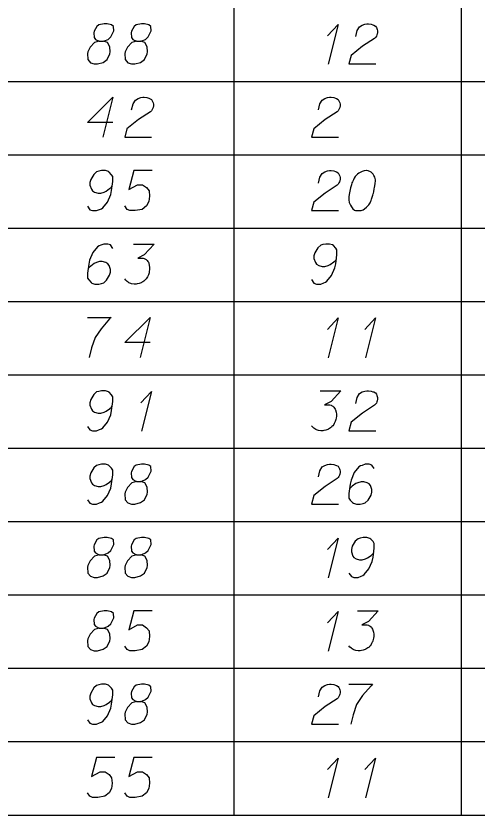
# Model space of a CAD drawing. Extents: x 2074207 to 2076812, y 516372 to 523312.
# Drawn here: x 2076678.5 to 2076733.8, y 517981.7 to 518077.5 of the extents above; entities that cross this region are included whole.
import ezdxf

# ---------------------------------------------------------------- set-up
doc = ezdxf.new("R2010")
doc.units = 0
for name, color, linetype in [('Prop DirtTable_ Soil Test Results - Outline (Major)', 7, 'Continuous'), ('Prop DirtTable_ Soil Test Results - Outline (Minor)', 7, 'Continuous'), ('Prop DirtTable_ Soil Test Results - Tx (Sample Data)', 7, 'Continuous')]:
    doc.layers.add(name, color=color, linetype=linetype)

msp = doc.modelspace()

# ---------------------------------------------------------------- linework, layer by layer
at = {"layer": 'Prop DirtTable_ Soil Test Results - Outline (Major)'}
msp.add_line((2076260.609, 517981.68), (2076811.903, 517981.68), dxfattribs=at)
at = {"layer": 'Prop DirtTable_ Soil Test Results - Outline (Minor)'}
for p, q in [((2076704.671, 518078.48), (2076704.671, 518069.68)), ((2076731.93, 518078.48), (2076731.93, 518069.68)), ((2076260.609, 518069.68), (2076811.903, 518069.68)), ((2076260.609, 518069.68), (2076811.903, 518069.68)), ((2076704.671, 518069.68), (2076704.671, 518060.88)), ((2076731.93, 518069.68), (2076731.93, 518060.88)), ((2076260.609, 518060.88), (2076811.903, 518060.88)), ((2076260.609, 518060.88), (2076811.903, 518060.88)), ((2076704.671, 518060.88), (2076704.671, 518052.08)), ((2076731.93, 518060.88), (2076731.93, 518052.08)), ((2076260.609, 518052.08), (2076811.903, 518052.08)), ((2076260.609, 518052.08), (2076811.903, 518052.08)), ((2076704.671, 518052.08), (2076704.671, 518043.28)), ((2076731.93, 518052.08), (2076731.93, 518043.28)), ((2076260.609, 518043.28), (2076811.903, 518043.28)), ((2076260.609, 518043.28), (2076811.903, 518043.28)), ((2076704.671, 518043.28), (2076704.671, 518034.48)), ((2076731.93, 518043.28), (2076731.93, 518034.48)), ((2076260.609, 518034.48), (2076811.903, 518034.48)), ((2076260.609, 518034.48), (2076811.903, 518034.48)), ((2076704.671, 518034.48), (2076704.671, 518025.68)), ((2076731.93, 518034.48), (2076731.93, 518025.68)), ((2076260.609, 518025.68), (2076811.903, 518025.68)), ((2076260.609, 518025.68), (2076811.903, 518025.68)), ((2076704.671, 518025.68), (2076704.671, 518016.88)), ((2076731.93, 518025.68), (2076731.93, 518016.88)), ((2076260.609, 518016.88), (2076811.903, 518016.88)), ((2076260.609, 518016.88), (2076811.903, 518016.88)), ((2076704.671, 518016.88), (2076704.671, 518008.08)), ((2076731.93, 518016.88), (2076731.93, 518008.08)), ((2076260.609, 518008.08), (2076811.903, 518008.08)), ((2076260.609, 518008.08), (2076811.903, 518008.08)), ((2076704.671, 518008.08), (2076704.671, 517999.28)), ((2076731.93, 518008.08), (2076731.93, 517999.28)), ((2076260.609, 517999.28), (2076811.903, 517999.28)), ((2076260.609, 517999.28), (2076811.903, 517999.28)), ((2076704.671, 517999.28), (2076704.671, 517990.48)), ((2076731.93, 517999.28), (2076731.93, 517990.48)), ((2076260.609, 517990.48), (2076811.903, 517990.48)), ((2076260.609, 517990.48), (2076811.903, 517990.48)), ((2076704.671, 517990.48), (2076704.671, 517981.68)), ((2076731.93, 517990.48), (2076731.93, 517981.68)), ((2076260.609, 517981.68), (2076811.903, 517981.68))]:
    msp.add_line(p, q, dxfattribs=at)
at = {"layer": 'Prop DirtTable_ Soil Test Results - Tx (Sample Data)'}
for points in [[(2076688.527, 518074.496), (2076689.02, 518074.496), (2076689.162, 518074.534), (2076689.585, 518074.723), (2076689.902, 518075.026), (2076690.255, 518075.744), (2076690.22, 518076.273), (2076689.973, 518076.462), (2076689.479, 518076.575), (2076689.126, 518076.575), (2076688.456, 518076.462), (2076688.244, 518076.273), (2076687.892, 518075.706), (2076687.856, 518075.517), (2076687.927, 518074.95), (2076688.068, 518074.723), (2076688.527, 518074.496), (2076687.962, 518074.345), (2076687.433, 518073.778), (2076687.151, 518073.211), (2076687.116, 518073.022), (2076687.151, 518072.304), (2076687.468, 518071.926), (2076687.892, 518071.775), (2076688.315, 518071.775), (2076688.985, 518071.964), (2076689.479, 518072.304), (2076689.797, 518072.985), (2076689.832, 518073.211), (2076689.797, 518073.816), (2076689.514, 518074.345), (2076689.02, 518074.496)], [(2076693.007, 518074.496), (2076693.5, 518074.496), (2076693.642, 518074.534), (2076694.065, 518074.723), (2076694.382, 518075.026), (2076694.735, 518075.744), (2076694.7, 518076.273), (2076694.453, 518076.462), (2076693.959, 518076.575), (2076693.606, 518076.575), (2076692.936, 518076.462), (2076692.724, 518076.273), (2076692.372, 518075.706), (2076692.336, 518075.517), (2076692.407, 518074.95), (2076692.548, 518074.723), (2076693.007, 518074.496), (2076692.442, 518074.345), (2076691.913, 518073.778), (2076691.631, 518073.211), (2076691.596, 518073.022), (2076691.631, 518072.304), (2076691.948, 518071.926), (2076692.372, 518071.775), (2076692.795, 518071.775), (2076693.465, 518071.964), (2076693.959, 518072.304), (2076694.277, 518072.985), (2076694.312, 518073.211), (2076694.277, 518073.816), (2076693.994, 518074.345), (2076693.5, 518074.496)], [(2076715.9, 518075.139), (2076717.17, 518076.5), (2076715.971, 518071.737)], [(2076719.287, 518075.063), (2076719.463, 518075.781), (2076719.746, 518076.235), (2076720.063, 518076.424), (2076720.38, 518076.537), (2076720.627, 518076.575), (2076720.804, 518076.575), (2076721.121, 518076.537), (2076721.333, 518076.462), (2076721.439, 518076.424), (2076721.65, 518076.311), (2076721.756, 518076.159), (2076721.827, 518076.008), (2076721.862, 518075.895), (2076721.897, 518075.744), (2076721.897, 518075.555), (2076721.862, 518075.366), (2076721.827, 518075.252), (2076721.756, 518075.101), (2076721.65, 518074.95), (2076721.545, 518074.837), (2076720.098, 518073.892), (2076718.723, 518072.796), (2076718.476, 518071.775), (2076721.686, 518071.775)], [(2076690.149, 518064.752), (2076687.116, 518064.752), (2076690.149, 518067.775), (2076688.95, 518062.975)], [(2076692.407, 518066.263), (2076692.583, 518066.981), (2076692.866, 518067.435), (2076693.183, 518067.624), (2076693.5, 518067.737), (2076693.747, 518067.775), (2076693.924, 518067.775), (2076694.241, 518067.737), (2076694.453, 518067.662), (2076694.559, 518067.624), (2076694.77, 518067.511), (2076694.876, 518067.359), (2076694.947, 518067.208), (2076694.982, 518067.095), (2076695.017, 518066.944), (2076695.017, 518066.755), (2076694.982, 518066.566), (2076694.947, 518066.452), (2076694.876, 518066.301), (2076694.77, 518066.15), (2076694.665, 518066.037), (2076693.218, 518065.092), (2076691.843, 518063.996), (2076691.596, 518062.975), (2076694.806, 518062.975)], [(2076714.807, 518066.263), (2076714.983, 518066.981), (2076715.266, 518067.435), (2076715.583, 518067.624), (2076715.9, 518067.737), (2076716.147, 518067.775), (2076716.324, 518067.775), (2076716.641, 518067.737), (2076716.853, 518067.662), (2076716.959, 518067.624), (2076717.17, 518067.511), (2076717.276, 518067.359), (2076717.347, 518067.208), (2076717.382, 518067.095), (2076717.417, 518066.944), (2076717.417, 518066.755), (2076717.382, 518066.566), (2076717.347, 518066.452), (2076717.276, 518066.301), (2076717.17, 518066.15), (2076717.065, 518066.037), (2076715.618, 518065.092), (2076714.243, 518063.996), (2076713.996, 518062.975), (2076717.206, 518062.975)], [(2076687.116, 518054.704), (2076687.398, 518054.289), (2076687.715, 518054.175), (2076688.209, 518054.175), (2076688.562, 518054.326), (2076688.774, 518054.402), (2076688.95, 518054.515), (2076689.514, 518055.196), (2076689.902, 518056.103), (2076690.008, 518056.594), (2076690.149, 518057.69), (2076690.149, 518058.257), (2076690.008, 518058.484), (2076689.726, 518058.786), (2076689.62, 518058.862), (2076689.267, 518058.975), (2076688.809, 518058.975), (2076688.456, 518058.9), (2076688.209, 518058.824), (2076687.856, 518058.522), (2076687.504, 518057.917), (2076687.398, 518057.539), (2076687.398, 518057.237), (2076687.574, 518056.745), (2076687.715, 518056.556), (2076687.962, 518056.405), (2076688.386, 518056.292), (2076688.703, 518056.292), (2076689.091, 518056.405), (2076689.338, 518056.518), (2076689.761, 518056.821), (2076689.973, 518057.01), (2076690.079, 518057.123)], [(2076694.876, 518058.975), (2076692.654, 518058.975), (2076692.089, 518056.707), (2076693.112, 518057.274), (2076693.712, 518057.274), (2076694.206, 518056.934), (2076694.488, 518056.556), (2076694.559, 518055.914), (2076694.453, 518055.271), (2076694.171, 518054.742), (2076693.677, 518054.326), (2076692.83, 518054.175), (2076692.195, 518054.175), (2076691.878, 518054.326), (2076691.596, 518054.742)], [(2076714.807, 518057.463), (2076714.983, 518058.181), (2076715.266, 518058.635), (2076715.583, 518058.824), (2076715.9, 518058.937), (2076716.147, 518058.975), (2076716.324, 518058.975), (2076716.641, 518058.937), (2076716.853, 518058.862), (2076716.959, 518058.824), (2076717.17, 518058.711), (2076717.276, 518058.559), (2076717.347, 518058.408), (2076717.382, 518058.295), (2076717.417, 518058.144), (2076717.417, 518057.955), (2076717.382, 518057.766), (2076717.347, 518057.652), (2076717.276, 518057.501), (2076717.17, 518057.35), (2076717.065, 518057.237), (2076715.618, 518056.292), (2076714.243, 518055.196), (2076713.996, 518054.175), (2076717.206, 518054.175)], [(2076720.592, 518058.975), (2076720.522, 518058.975), (2076720.31, 518058.937), (2076720.169, 518058.9), (2076720.063, 518058.862), (2076719.887, 518058.786), (2076719.675, 518058.673), (2076719.499, 518058.559), (2076719.322, 518058.408), (2076719.216, 518058.257), (2076719.111, 518058.068), (2076719.005, 518057.879), (2076718.899, 518057.652), (2076718.828, 518057.501), (2076718.758, 518057.274), (2076718.652, 518056.896), (2076718.546, 518056.329), (2076718.476, 518055.876), (2076718.476, 518055.46), (2076718.511, 518055.158), (2076718.652, 518054.818), (2076718.758, 518054.629), (2076718.934, 518054.402), (2076719.146, 518054.251), (2076719.252, 518054.213), (2076719.463, 518054.175), (2076719.64, 518054.175), (2076719.922, 518054.213), (2076720.169, 518054.289), (2076720.345, 518054.402), (2076720.592, 518054.591), (2076720.698, 518054.704), (2076720.839, 518054.855), (2076720.945, 518055.007), (2076721.015, 518055.12), (2076721.086, 518055.309), (2076721.121, 518055.385), (2076721.192, 518055.574), (2076721.262, 518055.8), (2076721.333, 518056.027), (2076721.368, 518056.178), (2076721.403, 518056.292), (2076721.439, 518056.443), (2076721.509, 518056.783), (2076721.545, 518056.972), (2076721.58, 518057.161), (2076721.615, 518057.426), (2076721.65, 518057.766), (2076721.65, 518057.879), (2076721.615, 518058.03), (2076721.58, 518058.181), (2076721.474, 518058.408), (2076721.368, 518058.559), (2076721.262, 518058.673), (2076721.121, 518058.786), (2076720.98, 518058.862), (2076720.874, 518058.9), (2076720.769, 518058.937), (2076720.592, 518058.975)], [(2076690.149, 518049.646), (2076689.867, 518050.062), (2076689.55, 518050.175), (2076689.056, 518050.175), (2076688.703, 518050.024), (2076688.491, 518049.948), (2076688.315, 518049.835), (2076687.751, 518049.155), (2076687.363, 518048.248), (2076687.257, 518047.756), (2076687.116, 518046.66), (2076687.116, 518046.093), (2076687.257, 518045.866), (2076687.539, 518045.564), (2076687.645, 518045.489), (2076687.998, 518045.375), (2076688.456, 518045.375), (2076688.809, 518045.451), (2076689.056, 518045.526), (2076689.409, 518045.829), (2076689.761, 518046.433), (2076689.867, 518046.811), (2076689.867, 518047.114), (2076689.691, 518047.605), (2076689.55, 518047.794), (2076689.303, 518047.945), (2076688.879, 518048.059), (2076688.562, 518048.059), (2076688.174, 518047.945), (2076687.927, 518047.832), (2076687.504, 518047.529), (2076687.292, 518047.341), (2076687.186, 518047.227)], [(2076692.619, 518050.175), (2076695.088, 518050.175), (2076693.924, 518048.89), (2076693.148, 518048.474), (2076693.783, 518048.474), (2076693.924, 518048.437), (2076693.994, 518048.399), (2076694.065, 518048.361), (2076694.135, 518048.323), (2076694.277, 518048.21), (2076694.347, 518048.096), (2076694.418, 518047.983), (2076694.453, 518047.87), (2076694.523, 518047.605), (2076694.559, 518047.378), (2076694.559, 518047.265), (2076694.559, 518047.114), (2076694.523, 518046.887), (2076694.488, 518046.736), (2076694.453, 518046.585), (2076694.418, 518046.471), (2076694.382, 518046.396), (2076694.347, 518046.32), (2076694.312, 518046.244), (2076694.241, 518046.131), (2076694.135, 518045.98), (2076694.03, 518045.866), (2076693.959, 518045.791), (2076693.853, 518045.715), (2076693.747, 518045.64), (2076693.606, 518045.564), (2076693.536, 518045.526), (2076693.289, 518045.451), (2076693.077, 518045.413), (2076692.936, 518045.375), (2076692.689, 518045.375), (2076692.407, 518045.413), (2076692.301, 518045.451), (2076692.195, 518045.489), (2076692.089, 518045.526), (2076691.984, 518045.602), (2076691.878, 518045.678), (2076691.701, 518045.829), (2076691.596, 518045.98)], [(2076713.996, 518045.904), (2076714.278, 518045.489), (2076714.595, 518045.375), (2076715.089, 518045.375), (2076715.442, 518045.526), (2076715.654, 518045.602), (2076715.83, 518045.715), (2076716.394, 518046.396), (2076716.782, 518047.303), (2076716.888, 518047.794), (2076717.029, 518048.89), (2076717.029, 518049.457), (2076716.888, 518049.684), (2076716.606, 518049.986), (2076716.5, 518050.062), (2076716.147, 518050.175), (2076715.689, 518050.175), (2076715.336, 518050.1), (2076715.089, 518050.024), (2076714.736, 518049.722), (2076714.384, 518049.117), (2076714.278, 518048.739), (2076714.278, 518048.437), (2076714.454, 518047.945), (2076714.595, 518047.756), (2076714.842, 518047.605), (2076715.266, 518047.492), (2076715.583, 518047.492), (2076715.971, 518047.605), (2076716.218, 518047.718), (2076716.641, 518048.021), (2076716.853, 518048.21), (2076716.959, 518048.323)], [(2076687.116, 518041.375), (2076689.938, 518041.375), (2076689.761, 518041.186), (2076688.738, 518040.015), (2076688.033, 518038.956), (2076687.609, 518037.709), (2076687.327, 518036.575)], [(2076694.629, 518038.352), (2076691.596, 518038.352), (2076694.629, 518041.375), (2076693.43, 518036.575)], [(2076715.9, 518039.939), (2076717.17, 518041.3), (2076715.971, 518036.537)], [(2076720.38, 518039.939), (2076721.65, 518041.3), (2076720.451, 518036.537)], [(2076687.116, 518028.304), (2076687.398, 518027.889), (2076687.715, 518027.775), (2076688.209, 518027.775), (2076688.562, 518027.926), (2076688.774, 518028.002), (2076688.95, 518028.115), (2076689.514, 518028.796), (2076689.902, 518029.703), (2076690.008, 518030.194), (2076690.149, 518031.29), (2076690.149, 518031.857), (2076690.008, 518032.084), (2076689.726, 518032.386), (2076689.62, 518032.462), (2076689.267, 518032.575), (2076688.809, 518032.575), (2076688.456, 518032.5), (2076688.209, 518032.424), (2076687.856, 518032.122), (2076687.504, 518031.517), (2076687.398, 518031.139), (2076687.398, 518030.837), (2076687.574, 518030.345), (2076687.715, 518030.156), (2076687.962, 518030.005), (2076688.386, 518029.892), (2076688.703, 518029.892), (2076689.091, 518030.005), (2076689.338, 518030.118), (2076689.761, 518030.421), (2076689.973, 518030.61), (2076690.079, 518030.723)], [(2076693.5, 518031.139), (2076694.77, 518032.5), (2076693.571, 518027.737)], [(2076715.019, 518032.575), (2076717.488, 518032.575), (2076716.324, 518031.29), (2076715.548, 518030.874), (2076716.183, 518030.874), (2076716.324, 518030.837), (2076716.394, 518030.799), (2076716.465, 518030.761), (2076716.535, 518030.723), (2076716.677, 518030.61), (2076716.747, 518030.496), (2076716.818, 518030.383), (2076716.853, 518030.27), (2076716.923, 518030.005), (2076716.959, 518029.778), (2076716.959, 518029.665), (2076716.959, 518029.514), (2076716.923, 518029.287), (2076716.888, 518029.136), (2076716.853, 518028.985), (2076716.818, 518028.871), (2076716.782, 518028.796), (2076716.747, 518028.72), (2076716.712, 518028.644), (2076716.641, 518028.531), (2076716.535, 518028.38), (2076716.43, 518028.266), (2076716.359, 518028.191), (2076716.253, 518028.115), (2076716.147, 518028.04), (2076716.006, 518027.964), (2076715.936, 518027.926), (2076715.689, 518027.851), (2076715.477, 518027.813), (2076715.336, 518027.775), (2076715.089, 518027.775), (2076714.807, 518027.813), (2076714.701, 518027.851), (2076714.595, 518027.889), (2076714.489, 518027.926), (2076714.384, 518028.002), (2076714.278, 518028.078), (2076714.101, 518028.229), (2076713.996, 518028.38)], [(2076719.287, 518031.063), (2076719.463, 518031.781), (2076719.746, 518032.235), (2076720.063, 518032.424), (2076720.38, 518032.537), (2076720.627, 518032.575), (2076720.804, 518032.575), (2076721.121, 518032.537), (2076721.333, 518032.462), (2076721.439, 518032.424), (2076721.65, 518032.311), (2076721.756, 518032.159), (2076721.827, 518032.008), (2076721.862, 518031.895), (2076721.897, 518031.744), (2076721.897, 518031.555), (2076721.862, 518031.366), (2076721.827, 518031.252), (2076721.756, 518031.101), (2076721.65, 518030.95), (2076721.545, 518030.837), (2076720.098, 518029.892), (2076718.723, 518028.796), (2076718.476, 518027.775), (2076721.686, 518027.775)], [(2076687.116, 518019.504), (2076687.398, 518019.089), (2076687.715, 518018.975), (2076688.209, 518018.975), (2076688.562, 518019.126), (2076688.774, 518019.202), (2076688.95, 518019.315), (2076689.514, 518019.996), (2076689.902, 518020.903), (2076690.008, 518021.394), (2076690.149, 518022.49), (2076690.149, 518023.057), (2076690.008, 518023.284), (2076689.726, 518023.586), (2076689.62, 518023.662), (2076689.267, 518023.775), (2076688.809, 518023.775), (2076688.456, 518023.7), (2076688.209, 518023.624), (2076687.856, 518023.322), (2076687.504, 518022.717), (2076687.398, 518022.339), (2076687.398, 518022.037), (2076687.574, 518021.545), (2076687.715, 518021.356), (2076687.962, 518021.205), (2076688.386, 518021.092), (2076688.703, 518021.092), (2076689.091, 518021.205), (2076689.338, 518021.318), (2076689.761, 518021.621), (2076689.973, 518021.81), (2076690.079, 518021.923)], [(2076693.007, 518021.696), (2076693.5, 518021.696), (2076693.642, 518021.734), (2076694.065, 518021.923), (2076694.382, 518022.226), (2076694.735, 518022.944), (2076694.7, 518023.473), (2076694.453, 518023.662), (2076693.959, 518023.775), (2076693.606, 518023.775), (2076692.936, 518023.662), (2076692.724, 518023.473), (2076692.372, 518022.906), (2076692.336, 518022.717), (2076692.407, 518022.15), (2076692.548, 518021.923), (2076693.007, 518021.696), (2076692.442, 518021.545), (2076691.913, 518020.978), (2076691.631, 518020.411), (2076691.596, 518020.222), (2076691.631, 518019.504), (2076691.948, 518019.126), (2076692.372, 518018.975), (2076692.795, 518018.975), (2076693.465, 518019.164), (2076693.959, 518019.504), (2076694.277, 518020.185), (2076694.312, 518020.411), (2076694.277, 518021.016), (2076693.994, 518021.545), (2076693.5, 518021.696)], [(2076714.807, 518022.263), (2076714.983, 518022.981), (2076715.266, 518023.435), (2076715.583, 518023.624), (2076715.9, 518023.737), (2076716.147, 518023.775), (2076716.324, 518023.775), (2076716.641, 518023.737), (2076716.853, 518023.662), (2076716.959, 518023.624), (2076717.17, 518023.511), (2076717.276, 518023.359), (2076717.347, 518023.208), (2076717.382, 518023.095), (2076717.417, 518022.944), (2076717.417, 518022.755), (2076717.382, 518022.566), (2076717.347, 518022.452), (2076717.276, 518022.301), (2076717.17, 518022.15), (2076717.065, 518022.037), (2076715.618, 518021.092), (2076714.243, 518019.996), (2076713.996, 518018.975), (2076717.206, 518018.975)], [(2076721.509, 518023.246), (2076721.227, 518023.662), (2076720.91, 518023.775), (2076720.416, 518023.775), (2076720.063, 518023.624), (2076719.851, 518023.548), (2076719.675, 518023.435), (2076719.111, 518022.755), (2076718.723, 518021.848), (2076718.617, 518021.356), (2076718.476, 518020.26), (2076718.476, 518019.693), (2076718.617, 518019.466), (2076718.899, 518019.164), (2076719.005, 518019.089), (2076719.358, 518018.975), (2076719.816, 518018.975), (2076720.169, 518019.051), (2076720.416, 518019.126), (2076720.769, 518019.429), (2076721.121, 518020.033), (2076721.227, 518020.411), (2076721.227, 518020.714), (2076721.051, 518021.205), (2076720.91, 518021.394), (2076720.663, 518021.545), (2076720.239, 518021.659), (2076719.922, 518021.659), (2076719.534, 518021.545), (2076719.287, 518021.432), (2076718.864, 518021.129), (2076718.652, 518020.941), (2076718.546, 518020.827)], [(2076688.527, 518012.896), (2076689.02, 518012.896), (2076689.162, 518012.934), (2076689.585, 518013.123), (2076689.902, 518013.426), (2076690.255, 518014.144), (2076690.22, 518014.673), (2076689.973, 518014.862), (2076689.479, 518014.975), (2076689.126, 518014.975), (2076688.456, 518014.862), (2076688.244, 518014.673), (2076687.892, 518014.106), (2076687.856, 518013.917), (2076687.927, 518013.35), (2076688.068, 518013.123), (2076688.527, 518012.896), (2076687.962, 518012.745), (2076687.433, 518012.178), (2076687.151, 518011.611), (2076687.116, 518011.422), (2076687.151, 518010.704), (2076687.468, 518010.326), (2076687.892, 518010.175), (2076688.315, 518010.175), (2076688.985, 518010.364), (2076689.479, 518010.704), (2076689.797, 518011.385), (2076689.832, 518011.611), (2076689.797, 518012.216), (2076689.514, 518012.745), (2076689.02, 518012.896)], [(2076693.007, 518012.896), (2076693.5, 518012.896), (2076693.642, 518012.934), (2076694.065, 518013.123), (2076694.382, 518013.426), (2076694.735, 518014.144), (2076694.7, 518014.673), (2076694.453, 518014.862), (2076693.959, 518014.975), (2076693.606, 518014.975), (2076692.936, 518014.862), (2076692.724, 518014.673), (2076692.372, 518014.106), (2076692.336, 518013.917), (2076692.407, 518013.35), (2076692.548, 518013.123), (2076693.007, 518012.896), (2076692.442, 518012.745), (2076691.913, 518012.178), (2076691.631, 518011.611), (2076691.596, 518011.422), (2076691.631, 518010.704), (2076691.948, 518010.326), (2076692.372, 518010.175), (2076692.795, 518010.175), (2076693.465, 518010.364), (2076693.959, 518010.704), (2076694.277, 518011.385), (2076694.312, 518011.611), (2076694.277, 518012.216), (2076693.994, 518012.745), (2076693.5, 518012.896)], [(2076715.9, 518013.539), (2076717.17, 518014.9), (2076715.971, 518010.137)], [(2076718.476, 518010.704), (2076718.758, 518010.289), (2076719.075, 518010.175), (2076719.569, 518010.175), (2076719.922, 518010.326), (2076720.134, 518010.402), (2076720.31, 518010.515), (2076720.874, 518011.196), (2076721.262, 518012.103), (2076721.368, 518012.594), (2076721.509, 518013.69), (2076721.509, 518014.257), (2076721.368, 518014.484), (2076721.086, 518014.786), (2076720.98, 518014.862), (2076720.627, 518014.975), (2076720.169, 518014.975), (2076719.816, 518014.9), (2076719.569, 518014.824), (2076719.216, 518014.522), (2076718.864, 518013.917), (2076718.758, 518013.539), (2076718.758, 518013.237), (2076718.934, 518012.745), (2076719.075, 518012.556), (2076719.322, 518012.405), (2076719.746, 518012.292), (2076720.063, 518012.292), (2076720.451, 518012.405), (2076720.698, 518012.518), (2076721.121, 518012.821), (2076721.333, 518013.01), (2076721.439, 518013.123)], [(2076688.527, 518004.096), (2076689.02, 518004.096), (2076689.162, 518004.134), (2076689.585, 518004.323), (2076689.902, 518004.626), (2076690.255, 518005.344), (2076690.22, 518005.873), (2076689.973, 518006.062), (2076689.479, 518006.175), (2076689.126, 518006.175), (2076688.456, 518006.062), (2076688.244, 518005.873), (2076687.892, 518005.306), (2076687.856, 518005.117), (2076687.927, 518004.55), (2076688.068, 518004.323), (2076688.527, 518004.096), (2076687.962, 518003.945), (2076687.433, 518003.378), (2076687.151, 518002.811), (2076687.116, 518002.622), (2076687.151, 518001.904), (2076687.468, 518001.526), (2076687.892, 518001.375), (2076688.315, 518001.375), (2076688.985, 518001.564), (2076689.479, 518001.904), (2076689.797, 518002.585), (2076689.832, 518002.811), (2076689.797, 518003.416), (2076689.514, 518003.945), (2076689.02, 518004.096)], [(2076694.876, 518006.175), (2076692.654, 518006.175), (2076692.089, 518003.907), (2076693.112, 518004.474), (2076693.712, 518004.474), (2076694.206, 518004.134), (2076694.488, 518003.756), (2076694.559, 518003.114), (2076694.453, 518002.471), (2076694.171, 518001.942), (2076693.677, 518001.526), (2076692.83, 518001.375), (2076692.195, 518001.375), (2076691.878, 518001.526), (2076691.596, 518001.942)], [(2076715.9, 518004.739), (2076717.17, 518006.1), (2076715.971, 518001.337)], [(2076719.499, 518006.175), (2076721.968, 518006.175), (2076720.804, 518004.89), (2076720.028, 518004.474), (2076720.663, 518004.474), (2076720.804, 518004.437), (2076720.874, 518004.399), (2076720.945, 518004.361), (2076721.015, 518004.323), (2076721.157, 518004.21), (2076721.227, 518004.096), (2076721.298, 518003.983), (2076721.333, 518003.87), (2076721.403, 518003.605), (2076721.439, 518003.378), (2076721.439, 518003.265), (2076721.439, 518003.114), (2076721.403, 518002.887), (2076721.368, 518002.736), (2076721.333, 518002.585), (2076721.298, 518002.471), (2076721.262, 518002.396), (2076721.227, 518002.32), (2076721.192, 518002.244), (2076721.121, 518002.131), (2076721.015, 518001.98), (2076720.91, 518001.866), (2076720.839, 518001.791), (2076720.733, 518001.715), (2076720.627, 518001.64), (2076720.486, 518001.564), (2076720.416, 518001.526), (2076720.169, 518001.451), (2076719.957, 518001.413), (2076719.816, 518001.375), (2076719.569, 518001.375), (2076719.287, 518001.413), (2076719.181, 518001.451), (2076719.075, 518001.489), (2076718.969, 518001.526), (2076718.864, 518001.602), (2076718.758, 518001.678), (2076718.581, 518001.829), (2076718.476, 518001.98)], [(2076687.116, 517993.104), (2076687.398, 517992.689), (2076687.715, 517992.575), (2076688.209, 517992.575), (2076688.562, 517992.726), (2076688.774, 517992.802), (2076688.95, 517992.915), (2076689.514, 517993.596), (2076689.902, 517994.503), (2076690.008, 517994.994), (2076690.149, 517996.09), (2076690.149, 517996.657), (2076690.008, 517996.884), (2076689.726, 517997.186), (2076689.62, 517997.262), (2076689.267, 517997.375), (2076688.809, 517997.375), (2076688.456, 517997.3), (2076688.209, 517997.224), (2076687.856, 517996.922), (2076687.504, 517996.317), (2076687.398, 517995.939), (2076687.398, 517995.637), (2076687.574, 517995.145), (2076687.715, 517994.956), (2076687.962, 517994.805), (2076688.386, 517994.692), (2076688.703, 517994.692), (2076689.091, 517994.805), (2076689.338, 517994.918), (2076689.761, 517995.221), (2076689.973, 517995.41), (2076690.079, 517995.523)], [(2076693.007, 517995.296), (2076693.5, 517995.296), (2076693.642, 517995.334), (2076694.065, 517995.523), (2076694.382, 517995.826), (2076694.735, 517996.544), (2076694.7, 517997.073), (2076694.453, 517997.262), (2076693.959, 517997.375), (2076693.606, 517997.375), (2076692.936, 517997.262), (2076692.724, 517997.073), (2076692.372, 517996.506), (2076692.336, 517996.317), (2076692.407, 517995.75), (2076692.548, 517995.523), (2076693.007, 517995.296), (2076692.442, 517995.145), (2076691.913, 517994.578), (2076691.631, 517994.011), (2076691.596, 517993.822), (2076691.631, 517993.104), (2076691.948, 517992.726), (2076692.372, 517992.575), (2076692.795, 517992.575), (2076693.465, 517992.764), (2076693.959, 517993.104), (2076694.277, 517993.785), (2076694.312, 517994.011), (2076694.277, 517994.616), (2076693.994, 517995.145), (2076693.5, 517995.296)], [(2076714.807, 517995.863), (2076714.983, 517996.581), (2076715.266, 517997.035), (2076715.583, 517997.224), (2076715.9, 517997.337), (2076716.147, 517997.375), (2076716.324, 517997.375), (2076716.641, 517997.337), (2076716.853, 517997.262), (2076716.959, 517997.224), (2076717.17, 517997.111), (2076717.276, 517996.959), (2076717.347, 517996.808), (2076717.382, 517996.695), (2076717.417, 517996.544), (2076717.417, 517996.355), (2076717.382, 517996.166), (2076717.347, 517996.052), (2076717.276, 517995.901), (2076717.17, 517995.75), (2076717.065, 517995.637), (2076715.618, 517994.692), (2076714.243, 517993.596), (2076713.996, 517992.575), (2076717.206, 517992.575)], [(2076718.476, 517997.375), (2076721.298, 517997.375), (2076721.121, 517997.186), (2076720.098, 517996.015), (2076719.393, 517994.956), (2076718.969, 517993.709), (2076718.687, 517992.575)], [(2076690.396, 517988.575), (2076688.174, 517988.575), (2076687.609, 517986.307), (2076688.632, 517986.874), (2076689.232, 517986.874), (2076689.726, 517986.534), (2076690.008, 517986.156), (2076690.079, 517985.514), (2076689.973, 517984.871), (2076689.691, 517984.342), (2076689.197, 517983.926), (2076688.35, 517983.775), (2076687.715, 517983.775), (2076687.398, 517983.926), (2076687.116, 517984.342)], [(2076694.876, 517988.575), (2076692.654, 517988.575), (2076692.089, 517986.307), (2076693.112, 517986.874), (2076693.712, 517986.874), (2076694.206, 517986.534), (2076694.488, 517986.156), (2076694.559, 517985.514), (2076694.453, 517984.871), (2076694.171, 517984.342), (2076693.677, 517983.926), (2076692.83, 517983.775), (2076692.195, 517983.775), (2076691.878, 517983.926), (2076691.596, 517984.342)], [(2076715.9, 517987.139), (2076717.17, 517988.5), (2076715.971, 517983.737)], [(2076720.38, 517987.139), (2076721.65, 517988.5), (2076720.451, 517983.737)]]:
    msp.add_lwpolyline(points, dxfattribs=at)

doc.saveas('drawing.dxf')
